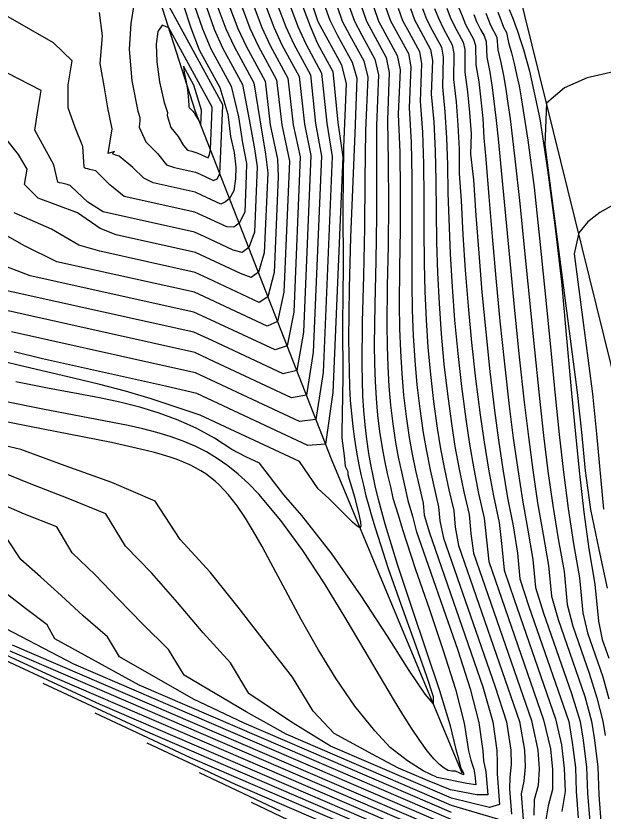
# Model space of a CAD drawing. Extents: x 2356077 to 2359823, y 225951 to 227822.
# Drawn here: x 2356540.3 to 2356587.4, y 226927.3 to 226991.1 of the extents above; entities that cross this region are included whole.
import ezdxf

# ---------------------------------------------------------------- set-up
doc = ezdxf.new("R2010")
doc.units = 0
for name, color, linetype in [('DTM Contours Major', 7, 'Continuous'), ('DTM Contours Minor', 7, 'Continuous'), ('PH Exist DTM Breakline', 7, 'Continuous'), ('PH Exist DTM Point', 7, 'Continuous')]:
    doc.layers.add(name, color=color, linetype=linetype)

msp = doc.modelspace()

# ---------------------------------------------------------------- linework, layer by layer
at = {"layer": 'DTM Contours Major'}
for points in [[(2356561.343, 226991.779), (2356561.953, 226990.187), (2356562.58, 226988.776), (2356563.911, 226986.33), (2356564.322, 226982.415), (2356564.809, 226979.801), (2356564.143, 226964.081), (2356563.588, 226960.651), (2356562.398, 226960.437), (2356556.243, 226963.322), (2356554.654, 226964.055), (2356537.5, 226967.871)], [(2356566.033, 226991.873), (2356566.465, 226990.631), (2356567.081, 226989.469), (2356568.187, 226987.436), (2356568.507, 226986.133), (2356568.339, 226981.859), (2356568.264, 226977.891), (2356568.248, 226974.056), (2356568.159, 226970.216), (2356568.064, 226966.51), (2356568.033, 226963.078), (2356568.053, 226961.803), (2356568.097, 226960.582), (2356568.168, 226959.402), (2356568.268, 226958.249), (2356568.401, 226957.112), (2356568.568, 226955.976), (2356568.726, 226955.082), (2356568.907, 226954.175), (2356569.113, 226953.25), (2356569.343, 226952.302), (2356569.6, 226951.325), (2356569.884, 226950.314), (2356570.896, 226947.021), (2356572.041, 226943.563), (2356573.201, 226940.142), (2356574.255, 226936.964), (2356575.083, 226934.231), (2356575.583, 226932.122), (2356575.726, 226931.683), (2356575.818, 226931.341), (2356575.875, 226931.065), (2356575.953, 226930.783), (2356576.182, 226930.362), (2356576.183, 226930.208), (2356575.54, 226930.485), (2356575.233, 226930.495), (2356574.96, 226930.546), (2356574.631, 226930.725), (2356574.256, 226931.027), (2356573.843, 226931.445), (2356573.279, 226932.122), (2356572.669, 226932.957), (2356572.013, 226933.934), (2356571.315, 226935.039), (2356570.573, 226936.257), (2356569.791, 226937.574), (2356568.299, 226940.12), (2356566.704, 226942.814), (2356565.032, 226945.539), (2356563.307, 226948.174), (2356561.553, 226950.601), (2356559.794, 226952.701), (2356558.965, 226953.551), (2356558.135, 226954.307), (2356557.297, 226954.978), (2356556.447, 226955.569), (2356555.579, 226956.089), (2356554.687, 226956.543), (2356553.706, 226956.963), (2356552.684, 226957.327), (2356551.615, 226957.648), (2356550.492, 226957.936), (2356549.309, 226958.202), (2356548.057, 226958.457), (2356542.481, 226959.513), (2356539.444, 226960.137)], [(2356556.51, 226991.723), (2356557.134, 226990.01), (2356557.796, 226988.605), (2356559.377, 226985.697), (2356559.851, 226982.719), (2356560.315, 226979.955), (2356560.49, 226978.456), (2356560.219, 226972.063), (2356559.744, 226970.499), (2356559.16, 226970.076), (2356558.31, 226970.399), (2356554.715, 226972.084), (2356548.338, 226973.503), (2356547.063, 226974.009), (2356545.247, 226975.249), (2356542.09, 226976.448), (2356541.008, 226977.543), (2356541.211, 226978.767), (2356540.538, 226979.927), (2356539.586, 226981.121)], [(2356570.946, 226991.675), (2356571.302, 226990.691), (2356571.825, 226989.715), (2356572.651, 226988.197), (2356572.821, 226987.217), (2356572.707, 226984.202), (2356572.89, 226981.733), (2356572.977, 226979.164), (2356573.005, 226976.531), (2356573.011, 226973.871), (2356573.031, 226971.222), (2356573.088, 226968.94), (2356573.187, 226966.693), (2356573.333, 226964.478), (2356573.527, 226962.292), (2356573.772, 226960.134), (2356574.071, 226958.002), (2356574.345, 226956.349), (2356574.659, 226954.699), (2356575.018, 226953.04), (2356575.398, 226951.392), (2356575.523, 226950.062), (2356575.775, 226948.596), (2356580.664, 226934.478), (2356581.072, 226932.173), (2356581.134, 226930.853), (2356581.023, 226929.684), (2356580.795, 226928.663), (2356580.985, 226926.283)], [(2356575.81, 226991.693), (2356576.062, 226991.047), (2356576.348, 226990.368), (2356576.994, 226989.18), (2356577.143, 226988.668), (2356577.167, 226987.135), (2356577.396, 226985.753), (2356577.576, 226984.317), (2356577.722, 226982.813), (2356577.816, 226981.286), (2356577.976, 226979.55), (2356578.208, 226976.567), (2356578.474, 226973.367), (2356578.773, 226970.016), (2356579.103, 226966.585), (2356579.463, 226963.141), (2356579.85, 226959.753), (2356580.172, 226957.18), (2356580.522, 226954.673), (2356580.909, 226952.224), (2356581.346, 226949.822), (2356581.748, 226947.477), (2356581.96, 226945.218), (2356582.6, 226943.172), (2356584.839, 226936.707), (2356585.531, 226934.477), (2356585.777, 226932.984), (2356586.043, 226930.811), (2356586.116, 226928.732), (2356586.3, 226926.42)], [(2356556.04, 226983.654), (2356556.042, 226983.721), (2356552.572, 226990.101), (2356552.029, 226990.306), (2356551.694, 226989.811), (2356551.555, 226988.779), (2356551.601, 226987.376), (2356551.821, 226985.766), (2356552.205, 226984.114), (2356552.352, 226983.629), (2356552.456, 226983.311), (2356552.425, 226983.054), (2356552.73, 226982.113), (2356553.306, 226981.373), (2356553.742, 226980.648), (2356554.065, 226980.272), (2356554.425, 226980.192), (2356554.883, 226980.052), (2356555.724, 226979.658), (2356555.831, 226979.947), (2356555.9, 226980.348), (2356556.04, 226983.654)], [(2356588.186, 226986.567), (2356586.102, 226986.096), (2356584.272, 226985.295), (2356582.84, 226984.055), (2356582.7, 226980.706), (2356585.299, 226960.855), (2356585.628, 226957.662), (2356585.918, 226954.573), (2356586.362, 226951.48), (2356587.027, 226948.256), (2356587.684, 226945.168)], [(2356575.216, 226927.173), (2356558.614, 226934.334), (2356554.543, 226936.276), (2356548.621, 226939.648), (2356547.651, 226941.259), (2356545.7, 226942.951), (2356543.932, 226944.565), (2356542.291, 226946.077), (2356540.722, 226947.462), (2356539.668, 226949.031)], [(2356578.607, 226922.815), (2356543.475, 226937.968), (2356534.141, 226942.272)], [(2356561.518, 226927.29), (2356555.022, 226930.37)]]:
    msp.add_lwpolyline(points, dxfattribs=at)
at = {"layer": 'DTM Contours Minor'}
for points in [[(2356556.901, 226983.867), (2356556.904, 226983.931), (2356551.191, 226994.434), (2356550.382, 226994.045), (2356549.858, 226992.467), (2356549.522, 226990.436), (2356549.389, 226988.384), (2356549.594, 226985.85), (2356550.097, 226983.417), (2356550.252, 226982.913), (2356550.253, 226982.662), (2356550.184, 226982.121), (2356550.738, 226980.947), (2356551.661, 226980.024), (2356552.393, 226979.098), (2356553.021, 226978.895), (2356554.702, 226978.521), (2356555.069, 226978.355), (2356556.146, 226977.85), (2356556.446, 226977.975), (2356556.668, 226978.378), (2356556.901, 226983.867)], [(2356553.991, 226993.735), (2356555.272, 226990.007), (2356555.944, 226988.423), (2356557.575, 226985.422), (2356558.154, 226982.955), (2356558.481, 226980.86), (2356558.8, 226979.213), (2356558.777, 226978.255), (2356558.652, 226975.308), (2356558.206, 226974.439), (2356557.781, 226974.111), (2356557.22, 226974.128), (2356555.294, 226975.031), (2356554.643, 226975.317), (2356548.981, 226976.577), (2356547.851, 226977.496), (2356546.73, 226978.621), (2356546.254, 226978.731), (2356546.075, 226978.778), (2356545.93, 226978.823), (2356545.824, 226978.871), (2356545.785, 226978.94), (2356545.685, 226980.583), (2356545.075, 226982.097), (2356544.504, 226983.69), (2356544.513, 226985.529), (2356544.83, 226987.447), (2356543.317, 226988.891), (2356539.704, 226990.98)], [(2356559.799, 226993.272), (2356560.995, 226990.154), (2356561.633, 226988.725), (2356563.012, 226986.189), (2356563.443, 226982.362), (2356563.959, 226979.849), (2356563.359, 226965.701), (2356562.819, 226962.621), (2356561.732, 226962.358), (2356556.044, 226965.024), (2356554.568, 226965.683), (2356536.335, 226969.738)], [(2356568.004, 226991.771), (2356568.411, 226990.619), (2356569.983, 226987.722), (2356570.232, 226986.515), (2356570.08, 226982.698), (2356570.147, 226979.334), (2356570.176, 226976.005), (2356570.132, 226972.653), (2356570.069, 226969.377), (2356570.039, 226966.273), (2356570.057, 226964.566), (2356570.109, 226962.935), (2356570.198, 226961.365), (2356570.329, 226959.837), (2356570.507, 226958.336), (2356570.734, 226956.845), (2356570.95, 226955.675), (2356571.2, 226954.491), (2356571.488, 226953.284), (2356571.733, 226952.198), (2356572.093, 226950.926), (2356572.401, 226949.769), (2356575.718, 226940.192), (2356576.717, 226937.106), (2356577.407, 226934.398), (2356577.733, 226932.124), (2356577.774, 226931.322), (2356577.972, 226930.446), (2356578.12, 226928.585), (2356577.26, 226928.585), (2356575.13, 226928.984), (2356573.288, 226929.742), (2356570.967, 226930.743), (2356569.219, 226931.673), (2356565.827, 226933.516), (2356564.146, 226935.299), (2356562.486, 226938.036), (2356560.306, 226940.806), (2356558.136, 226943.653), (2356555.891, 226946.446), (2356553.488, 226949.056), (2356551.478, 226952.13), (2356547.994, 226953.64), (2356544.271, 226954.966), (2356540.712, 226956.28), (2356537.049, 226957.129)], [(2356567.019, 226991.817), (2356567.44, 226990.617), (2356568.042, 226989.496), (2356569.087, 226987.576), (2356569.369, 226986.314), (2356569.209, 226982.26), (2356569.219, 226974.997), (2356569.152, 226971.403), (2356569.071, 226967.921), (2356569.036, 226964.668), (2356569.053, 226963.173), (2356569.1, 226961.747), (2356569.18, 226960.375), (2356569.297, 226959.041), (2356569.455, 226957.728), (2356569.657, 226956.421), (2356569.848, 226955.392), (2356570.071, 226954.349), (2356570.325, 226953.283), (2356570.518, 226952.391), (2356570.933, 226951.055), (2356571.289, 226949.877), (2356572.317, 226946.738), (2356573.45, 226943.442), (2356574.563, 226940.161), (2356575.534, 226937.069), (2356576.239, 226934.34), (2356576.573, 226932.12), (2356576.761, 226931.371), (2356577.016, 226930.653), (2356577.1, 226930.175), (2356577.163, 226929.388), (2356576.456, 226929.511), (2356574.075, 226929.989), (2356572.94, 226930.508), (2356571.693, 226931.322), (2356570.297, 226932.4), (2356569.076, 226933.731), (2356567.483, 226935.691), (2356565.966, 226937.895), (2356564.53, 226940.246), (2356563.178, 226942.646), (2356561.915, 226944.999), (2356560.743, 226947.209), (2356560.042, 226948.504), (2356559.367, 226949.698), (2356558.702, 226950.789), (2356558.033, 226951.774), (2356557.347, 226952.652), (2356556.63, 226953.42), (2356556.274, 226953.744), (2356555.906, 226954.046), (2356555.523, 226954.325), (2356555.122, 226954.585), (2356554.701, 226954.826), (2356554.257, 226955.05), (2356553.757, 226955.273), (2356553.227, 226955.481), (2356552.665, 226955.677), (2356552.069, 226955.864), (2356551.435, 226956.043), (2356550.764, 226956.217), (2356547.967, 226956.84), (2356541.283, 226958.159), (2356537.612, 226958.865)], [(2356564.045, 226991.974), (2356564.509, 226990.611), (2356566.409, 226987.118), (2356566.78, 226985.612), (2356566.578, 226980.518), (2356566.508, 226975.591), (2356566.527, 226970.95), (2356566.496, 226966.363), (2356566.5, 226962.049), (2356566.428, 226957.66), (2356566.425, 226957.188), (2356566.612, 226955.763), (2356566.69, 226954.938), (2356566.905, 226954.513), (2356566.919, 226954.282), (2356566.995, 226953.986), (2356567.103, 226953.64), (2356567.443, 226952.483), (2356567.821, 226950.966), (2356567.934, 226950.453), (2356567.964, 226950.128), (2356567.885, 226950.01), (2356567.657, 226950.124), (2356567.284, 226950.457), (2356566.139, 226951.61), (2356565.387, 226952.345), (2356564.527, 226953.131), (2356563.036, 226955.31), (2356555.073, 226959.042), (2356551.152, 226960.358), (2356549.109, 226960.955), (2356547.036, 226961.497), (2356544.942, 226962.002), (2356540.615, 226963.01), (2356538.394, 226963.561)], [(2356568.986, 226991.732), (2356569.378, 226990.633), (2356570.875, 226987.875), (2356571.094, 226986.735), (2356570.952, 226983.172), (2356571.068, 226980.12), (2356571.117, 226977.048), (2356571.097, 226973.936), (2356571.056, 226970.863), (2356571.039, 226967.903), (2356571.065, 226965.993), (2356571.128, 226964.156), (2356571.232, 226962.377), (2356571.382, 226960.642), (2356571.581, 226958.936), (2356571.834, 226957.245), (2356572.071, 226955.923), (2356572.347, 226954.591), (2356572.664, 226953.237), (2356572.951, 226951.97), (2356573.039, 226951.031), (2356573.446, 226949.609), (2356577.726, 226937.25), (2356578.532, 226934.446), (2356578.861, 226932.151), (2356578.867, 226931.194), (2356578.879, 226930.28), (2356579.076, 226927.807), (2356578.262, 226927.574), (2356575.209, 226928.335), (2356565.533, 226932.508), (2356562.388, 226934.421), (2356558.987, 226936.717), (2356557.501, 226939.167), (2356555.326, 226941.597), (2356553.257, 226944.025), (2356551.209, 226946.367), (2356549.099, 226948.539), (2356547.526, 226951.128), (2356544.518, 226952.366), (2356541.401, 226953.56), (2356538.49, 226954.723)], [(2356558.434, 226991.734), (2356559.062, 226990.077), (2356559.716, 226988.662), (2356561.198, 226985.936), (2356561.613, 226982.306), (2356562.235, 226979.413), (2356561.79, 226968.891), (2356561.282, 226966.56), (2356560.454, 226966.175), (2356555.822, 226968.347), (2356554.624, 226968.888), (2356543.605, 226971.34), (2356541.006, 226972.622), (2356538.632, 226973.955)], [(2356559.404, 226991.748), (2356560.03, 226990.113), (2356560.677, 226988.689), (2356562.107, 226986.058), (2356562.536, 226982.314), (2356563.102, 226979.739), (2356562.574, 226967.299), (2356562.051, 226964.59), (2356561.089, 226964.269), (2356555.92, 226966.692), (2356554.577, 226967.29), (2356541.466, 226970.206), (2356538.79, 226971.213)], [(2356555.585, 226991.747), (2356556.212, 226989.999), (2356556.879, 226988.496), (2356558.484, 226985.546), (2356558.999, 226982.74), (2356559.434, 226980.4), (2356559.659, 226978.959), (2356559.437, 226973.72), (2356558.975, 226972.469), (2356558.452, 226972.084), (2356557.733, 226972.279), (2356555.413, 226973.366), (2356554.626, 226973.713), (2356547.3, 226975.342), (2356546.073, 226976.126), (2356544.733, 226977.376), (2356544.658, 226977.459), (2356544.43, 226977.525), (2356543.993, 226977.629), (2356543.823, 226977.673), (2356543.683, 226977.716), (2356543.367, 226979.114), (2356542.621, 226980.463), (2356541.833, 226981.877), (2356542.072, 226983.464), (2356542.336, 226985.058), (2356539.642, 226986.448)], [(2356562.32, 226991.782), (2356562.92, 226990.206), (2356563.537, 226988.811), (2356564.815, 226986.461), (2356565.226, 226982.455), (2356565.661, 226979.789), (2356564.927, 226962.468), (2356564.357, 226958.682), (2356563.053, 226958.521), (2356554.717, 226962.428), (2356551.688, 226963.107), (2356539.968, 226965.713)], [(2356563.298, 226991.782), (2356563.888, 226990.222), (2356564.493, 226988.847), (2356565.717, 226986.596), (2356566.123, 226982.512), (2356566.511, 226979.74), (2356565.711, 226960.853), (2356565.126, 226956.712), (2356563.71, 226956.603), (2356554.808, 226960.776), (2356552.301, 226961.362), (2356542.448, 226963.553), (2356540.172, 226964.126)], [(2356557.469, 226991.724), (2356558.097, 226990.042), (2356558.755, 226988.634), (2356560.289, 226985.815), (2356560.69, 226982.322), (2356561.289, 226979.564), (2356561.33, 226978.154), (2356561.005, 226970.481), (2356560.513, 226968.53), (2356559.82, 226968.082), (2356555.723, 226970.002), (2356554.669, 226970.486), (2356547.035, 226972.184), (2356545.367, 226972.669), (2356543.16, 226973.947), (2356540.176, 226975.258)], [(2356565.026, 226991.97), (2356565.46, 226990.704), (2356566.094, 226989.491), (2356567.267, 226987.333), (2356567.645, 226986.048), (2356567.477, 226981.628), (2356567.125, 226973.31), (2356567.008, 226969.212), (2356566.96, 226965.148), (2356567.048, 226961.303), (2356567.113, 226960.224), (2356567.2, 226959.169), (2356567.31, 226958.131), (2356567.445, 226957.103), (2356567.608, 226956.077), (2356567.798, 226955.047), (2356567.949, 226954.272), (2356568.157, 226953.412), (2356568.364, 226952.579), (2356568.589, 226951.733), (2356568.832, 226950.873), (2356569.092, 226949.995), (2356570.148, 226946.738), (2356571.286, 226943.499), (2356572.361, 226940.537), (2356573.228, 226938.111), (2356573.742, 226936.481), (2356573.758, 226935.907), (2356573.104, 226936.655), (2356571.834, 226938.577), (2356570.081, 226941.323), (2356567.974, 226944.542), (2356565.645, 226947.883), (2356563.225, 226950.995), (2356561.789, 226952.646), (2356559.838, 226955.2), (2356558.751, 226955.709), (2356557.624, 226956.274), (2356556.226, 226957.186), (2356554.822, 226957.959), (2356553.316, 226958.642), (2356551.789, 226959.205), (2356550.234, 226959.672), (2356548.641, 226960.068), (2356547.003, 226960.416), (2356545.311, 226960.742), (2356542.856, 226961.2), (2356540.312, 226961.698)], [(2356553.732, 226991.974), (2356554.331, 226990.097), (2356555.014, 226988.338), (2356556.658, 226985.316), (2356557.305, 226983.164), (2356557.51, 226981.382), (2356557.796, 226980.09), (2356557.95, 226978.911), (2356557.913, 226977.99), (2356557.789, 226977.034), (2356557.437, 226976.408), (2356557.118, 226976.143), (2356556.728, 226975.968), (2356555.199, 226976.685), (2356554.685, 226976.917), (2356551.31, 226977.667), (2356550.562, 226978.038), (2356549.686, 226978.89), (2356548.596, 226979.815), (2356548.395, 226979.863), (2356548.233, 226979.908), (2356548.11, 226979.955), (2356548.049, 226980.016), (2356548.208, 226980.172), (2356547.715, 226980.029), (2356548.042, 226982.003), (2356547.681, 226983.687), (2356547.388, 226985.453), (2356547.076, 226987.243), (2356547.262, 226989.462), (2356547.01, 226991.326)], [(2356569.967, 226991.7), (2356570.342, 226990.657), (2356571.765, 226988.033), (2356571.957, 226986.97), (2356571.826, 226983.671), (2356571.982, 226980.923), (2356572.05, 226978.104), (2356572.054, 226975.233), (2356572.036, 226972.365), (2356572.037, 226969.555), (2356572.075, 226967.453), (2356572.154, 226965.41), (2356572.277, 226963.415), (2356572.448, 226961.46), (2356572.67, 226959.534), (2356572.946, 226957.629), (2356573.203, 226956.146), (2356573.499, 226954.658), (2356574.173, 226951.694), (2356574.28, 226950.56), (2356574.59, 226949.163), (2356578.689, 226937.324), (2356579.625, 226934.457), (2356579.977, 226932.164), (2356580.004, 226931.022), (2356579.886, 226930.019), (2356579.871, 226929.05), (2356580.03, 226927.042)], [(2356571.923, 226991.657), (2356572.26, 226990.736), (2356572.756, 226989.798), (2356573.534, 226988.368), (2356573.685, 226987.478), (2356573.603, 226984.777), (2356573.796, 226982.544), (2356573.901, 226980.219), (2356573.952, 226977.822), (2356573.982, 226975.374), (2356574.021, 226972.897), (2356574.102, 226970.449), (2356574.226, 226968.001), (2356574.397, 226965.561), (2356574.617, 226963.137), (2356574.886, 226960.736), (2356575.208, 226958.366), (2356575.497, 226956.537), (2356575.826, 226954.72), (2356576.201, 226952.903), (2356576.624, 226951.076), (2356576.768, 226949.549), (2356576.982, 226947.969), (2356581.627, 226934.555), (2356582.146, 226932.186), (2356582.254, 226930.69), (2356582.161, 226929.351), (2356581.832, 226928.205), (2356581.824, 226926.959)], [(2356572.897, 226991.648), (2356573.215, 226990.791), (2356573.677, 226989.897), (2356574.411, 226988.548), (2356574.549, 226987.752), (2356574.497, 226985.359), (2356574.698, 226983.354), (2356574.821, 226981.265), (2356574.896, 226979.1), (2356574.913, 226976.876), (2356575.119, 226971.974), (2356575.271, 226969.33), (2356575.471, 226966.662), (2356575.718, 226963.992), (2356576.012, 226961.339), (2356576.356, 226958.722), (2356576.66, 226956.71), (2356577.002, 226954.722), (2356577.39, 226952.745), (2356577.83, 226950.768), (2356578.013, 226949.028), (2356578.2, 226947.308), (2356582.593, 226934.621), (2356583.152, 226932.287), (2356583.305, 226930.615), (2356583.298, 226929.023), (2356582.958, 226927.723), (2356582.761, 226926.417)], [(2356573.87, 226991.649), (2356574.167, 226990.86), (2356574.587, 226990.018), (2356575.283, 226988.739), (2356575.414, 226988.042), (2356575.389, 226985.946), (2356575.598, 226984.16), (2356575.739, 226982.299), (2356575.837, 226980.362), (2356575.83, 226978.41), (2356575.995, 226976.25), (2356576.137, 226973.508), (2356576.322, 226970.673), (2356576.553, 226967.778), (2356576.829, 226964.856), (2356577.149, 226961.942), (2356577.515, 226959.07), (2356577.834, 226956.871), (2356578.189, 226954.707), (2356578.589, 226952.568), (2356579.043, 226950.443), (2356579.259, 226948.502), (2356579.436, 226946.618), (2356580.247, 226944.254), (2356583.556, 226934.698), (2356584.019, 226932.615), (2356584.235, 226930.703), (2356584.319, 226928.853), (2356584.072, 226927.248)], [(2356574.841, 226991.662), (2356575.116, 226990.944), (2356575.481, 226990.169), (2356576.145, 226988.947), (2356576.279, 226988.345), (2356576.281, 226986.537), (2356576.501, 226984.959), (2356576.662, 226983.315), (2356576.784, 226981.598), (2356576.749, 226979.971), (2356576.984, 226977.916), (2356577.173, 226975.039), (2356577.396, 226972.019), (2356577.658, 226968.896), (2356577.958, 226965.722), (2356578.294, 226962.547), (2356578.665, 226959.422), (2356578.98, 226957.041), (2356579.325, 226954.71), (2356579.711, 226952.421), (2356580.147, 226950.162), (2356580.504, 226947.982), (2356580.698, 226945.912), (2356581.428, 226943.702), (2356584.625, 226934.463), (2356584.898, 226932.799), (2356585.148, 226930.775), (2356585.211, 226928.864), (2356585.379, 226926.757)], [(2356579.839, 226991.566), (2356580.148, 226990.786), (2356580.345, 226990.26), (2356580.456, 226989.991), (2356580.808, 226988.905), (2356580.982, 226988.348), (2356581.148, 226987.781), (2356581.309, 226987.204), (2356581.465, 226986.615), (2356582.301, 226982.805), (2356582.913, 226978.711), (2356583.495, 226974.269), (2356584.02, 226969.739), (2356584.437, 226965.22), (2356584.83, 226960.811), (2356585.141, 226957.503), (2356585.47, 226954.324), (2356585.83, 226951.266), (2356586.234, 226948.32), (2356586.694, 226945.479), (2356586.998, 226942.532), (2356587.296, 226941.038), (2356587.815, 226939.54)], [(2356577.008, 226991.16), (2356577.22, 226990.595), (2356577.542, 226989.967), (2356577.823, 226989.45), (2356578.001, 226989.004), (2356578.048, 226987.738), (2356578.286, 226986.542), (2356578.484, 226985.302), (2356578.789, 226982.669), (2356578.951, 226981.181), (2356579.248, 226978.085), (2356579.907, 226971.127), (2356580.268, 226967.438), (2356580.649, 226963.723), (2356581.049, 226960.071), (2356581.377, 226957.306), (2356581.73, 226954.623), (2356582.117, 226952.014), (2356582.552, 226949.471), (2356582.991, 226946.981), (2356583.221, 226944.535), (2356583.773, 226942.643), (2356585.155, 226938.653), (2356585.896, 226936.479), (2356586.44, 226934.49), (2356586.656, 226933.168), (2356586.937, 226930.851), (2356587.019, 226928.603), (2356587.22, 226926.082)], [(2356577.96, 226991.275), (2356578.339, 226990.295), (2356578.85, 226989.356), (2356578.923, 226988.342), (2356579.165, 226987.324), (2356579.378, 226986.272), (2356579.568, 226985.175), (2356579.741, 226984.023), (2356579.907, 226982.804), (2356580.297, 226979.583), (2356580.684, 226976.016), (2356581.071, 226972.208), (2356581.859, 226964.28), (2356582.268, 226960.367), (2356582.598, 226957.414), (2356582.95, 226954.558), (2356583.335, 226951.792), (2356583.765, 226949.108), (2356584.234, 226946.494), (2356584.48, 226943.862), (2356584.946, 226942.113), (2356586.244, 226938.362), (2356586.854, 226936.384), (2356587.352, 226934.501), (2356587.535, 226933.352)], [(2356578.938, 226991.339), (2356579.095, 226990.942), (2356579.398, 226990.142), (2356579.623, 226989.725), (2356579.786, 226988.93), (2356580.023, 226988.097), (2356580.24, 226987.242), (2356580.44, 226986.359), (2356580.629, 226985.441), (2356580.807, 226984.482), (2356581.344, 226981.077), (2356581.831, 226977.289), (2356582.279, 226973.234), (2356582.702, 226969.028), (2356583.111, 226964.786), (2356583.518, 226960.624), (2356583.844, 226957.49), (2356584.189, 226954.468), (2356584.566, 226951.551), (2356584.988, 226948.732), (2356585.466, 226946.004), (2356585.739, 226943.199), (2356586.119, 226941.581), (2356587.338, 226938.063), (2356587.817, 226936.286)], [(2356555.178, 226983.442), (2356555.181, 226983.499), (2356554.562, 226985.51), (2356553.744, 226987.015), (2356553.808, 226986.521), (2356553.954, 226985.768), (2356554.06, 226985.119), (2356554.123, 226984.627), (2356554.153, 226984.269), (2356554.168, 226983.861), (2356554.18, 226983.75), (2356554.198, 226983.708), (2356554.234, 226983.669), (2356554.33, 226983.585), (2356554.399, 226983.515), (2356554.485, 226983.415), (2356554.588, 226983.276), (2356554.738, 226983.046), (2356554.918, 226982.732), (2356555.131, 226982.317), (2356555.178, 226983.442)], [(2356588.192, 226975.894), (2356587.093, 226975.275), (2356586.151, 226974.542), (2356585.41, 226973.65), (2356585.051, 226971.963), (2356586.521, 226960.743), (2356586.836, 226957.54), (2356587.403, 226951.49)], [(2356579.382, 226926.511), (2356575.228, 226927.747), (2356561.972, 226933.465), (2356558.777, 226935.242), (2356553.807, 226938.177), (2356552.552, 226940.24), (2356550.455, 226942.307), (2356548.518, 226944.323), (2356546.669, 226946.238), (2356544.835, 226948.004), (2356543.591, 226950.092), (2356541.019, 226951.096), (2356536.259, 226953.167)], [(2356575.19, 226926.605), (2356550.206, 226937.382), (2356543.44, 226941.112), (2356542.811, 226942.222), (2356541.085, 226943.529), (2356539.537, 226944.751)], [(2356575.134, 226926.05), (2356544.97, 226939.061), (2356538.274, 226942.544)], [(2356574.902, 226925.571), (2356540.046, 226940.606)], [(2356580.22, 226921.54), (2356547.081, 226935.833), (2356538.317, 226939.892)], [(2356577.045, 226924.068), (2356539.871, 226940.102)], [(2356573.678, 226923.782), (2356550.689, 226933.698), (2356542.493, 226937.511)], [(2356575.694, 226922.334), (2356554.298, 226931.562), (2356546.669, 226935.131)], [(2356577.712, 226920.884), (2356557.908, 226929.426), (2356550.845, 226932.75)], [(2356565.127, 226925.154), (2356559.198, 226927.99)]]:
    msp.add_lwpolyline(points, dxfattribs=at)
at = {"layer": 'PH Exist DTM Breakline'}
for points in [[(2356576.084, 226930.323), (2356565.595, 226955.511), (2356554.71, 226983.396), (2356551.008, 226995.008), (2356551.263, 227008.905), (2356551.583, 227018.439), (2356547.397, 227037.64), (2356546.109, 227054.301), (2356546.07, 227066.435), (2356544.612, 227083.875), (2356540.797, 227104.249), (2356539.936, 227126.908), (2356531.638, 227144.762), (2356530.623, 227164.959), (2356529.15, 227174.894), (2356531.27, 227194.162), (2356530.081, 227215.184), (2356532.149, 227244.241), (2356533.364, 227266.705), (2356535.364, 227283.627), (2356539.253, 227297.105), (2356543.727, 227307.141)], [(2356602.284, 226903.43), (2356593.48, 226937.541), (2356588.585, 226960.788), (2356576.505, 227009.716)]]:
    msp.add_lwpolyline(points, dxfattribs=at)
at = {"layer": 'PH Exist DTM Point'}
msp.add_line((2356554.68, 226954.346), (2356554.68, 226954.346), dxfattribs=at)

doc.saveas('drawing.dxf')
